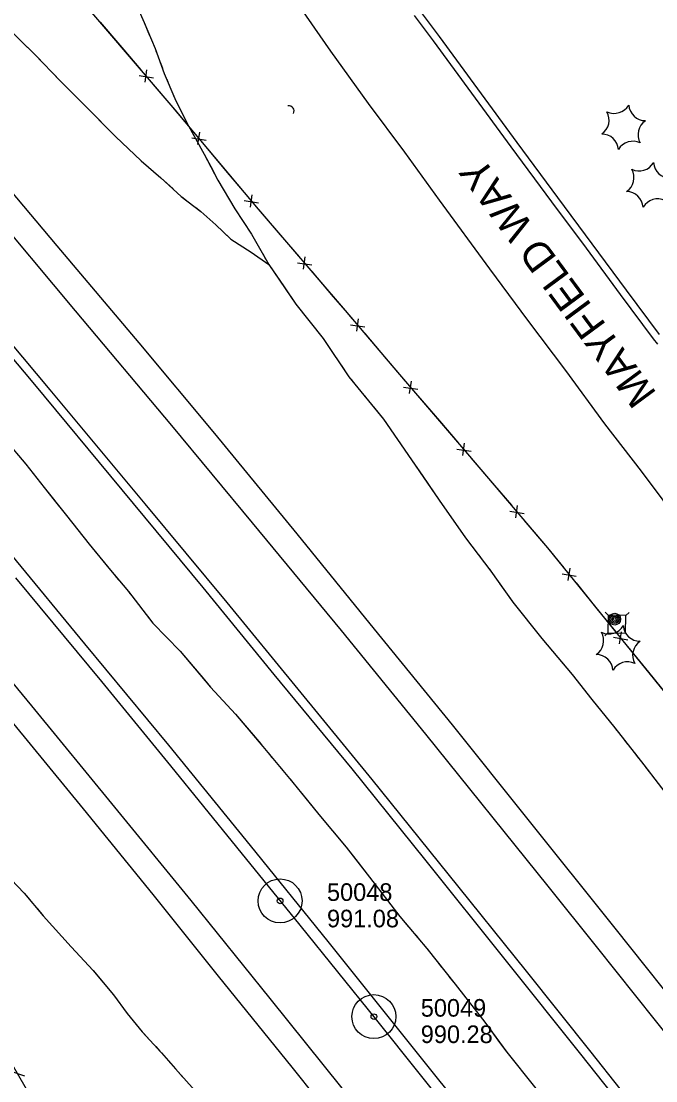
# Model space of a CAD drawing. Extents: x 353423 to 364002, y 127000 to 201942.
# Drawn here: x 357468.7 to 357685.2, y 134799.8 to 135161 of the extents above; entities that cross this region are included whole.
import ezdxf

# ---------------------------------------------------------------- set-up
doc = ezdxf.new("R2010")
doc.units = 0
for name, color, linetype in [('E_DTM_SlopeBottom', 7, 'Continuous'), ('E_DTM_SlopeTop', 7, 'Continuous'), ('E_FEN_Generic', 7, 'Continuous'), ('E_LAND_BrushLine', 7, 'Continuous'), ('E_RDWY_AsphConc', 7, 'Continuous'), ('E_RW_IP', 7, 'Continuous'), ('E_SGN', 7, 'Continuous'), ('E_STRUCT_WingWall', 7, 'Continuous')]:
    doc.layers.add(name, color=color, linetype=linetype)

msp = doc.modelspace()

# ---------------------------------------------------------------- linework, layer by layer
at = {"layer": 'E_DTM_SlopeBottom'}
for p, q in [((357511.51, 135144.4), (357510.91, 135140.22)), ((357508.93, 135142.43), (357513.81, 135141.71)), ((357529.53, 135123.14), (357528.89, 135118.96)), ((357526.93, 135121.19), (357531.81, 135120.42)), ((357547.43, 135101.79), (357546.79, 135097.61)), ((357544.84, 135099.84), (357549.71, 135099.07)), ((357562.97, 135078.66), (357567.85, 135077.95)), ((357565.54, 135080.64), (357564.95, 135076.45)), ((357581.1, 135057.52), (357585.97, 135056.78)), ((357583.68, 135059.49), (357583.07, 135055.3)), ((357599.15, 135036.28), (357604.03, 135035.58)), ((357601.71, 135038.26), (357601.13, 135034.08)), ((357619.89, 135017.15), (357619.31, 135012.96)), ((357617.32, 135015.17), (357622.2, 135014.46)), ((357637.96, 134995.94), (357637.36, 134991.75)), ((357635.39, 134993.97), (357640.26, 134993.24)), ((357655.86, 134974.54), (357655.16, 134970.37)), ((357653.23, 134972.63), (357658.09, 134971.79)), ((357673.41, 134952.91), (357672.71, 134948.74)), ((357670.79, 134951), (357675.65, 134950.15)), ((357469.96, 134801.42), (357465.3, 134803.02))]:
    msp.add_line(p, q, dxfattribs=at)
for points in [[(357746.81, 134404.35), (357704.25, 134463.37), (357646.07, 134541.07), (357599.43, 134604.83), (357559.68, 134657.67), (357521.7, 134708.64), (357480.05, 134780.45), (357448.29, 134835.48), (357398.42, 134896.02), (357357.23, 134944.19), (357299.64, 135012.53), (357238.04, 135085.86), (357191.74, 135137.71), (357148.42, 135186.77), (357116.33, 135222.96), (357071.29, 135272.31), (357040.14, 135306.75), (357007.93, 135341.38)], [(357447.21, 135217.01), (357483.92, 135174.33), (357519.83, 135132.37), (357549.54, 135096.93), (357579.24, 135062.41), (357597.79, 135040.52), (357621.03, 135013.52), (357648.32, 134981.45), (357673.52, 134950.39), (357705.77, 134910.59), (357734.92, 134872.77), (357758.85, 134841.87), (357790.03, 134802.64), (357817.81, 134767.3), (357845.11, 134732.58), (357868.77, 134701.15), (357900.84, 134659.37), (357938.33, 134610.02), (357968.56, 134569.24), (358003.7, 134521.89), (358046.03, 134465.14), (358085.2, 134412.11), (358092.67, 134402.56)], [(357495.67, 135160.61), (357503.03, 135152)], [(357503.03, 135152), (357509.5, 135144.44)], [(357513.78, 135139.44), (357519.83, 135132.37), (357521.12, 135130.82)], [(357521.12, 135130.82), (357527.52, 135123.19)], [(357531.75, 135118.15), (357539.03, 135109.47)], [(357539.03, 135109.47), (357545.42, 135101.85)], [(357549.66, 135096.8), (357557.04, 135088.22)], [(357557.04, 135088.22), (357563.53, 135080.67)], [(357567.82, 135075.68), (357575.21, 135067.1)], [(357575.21, 135067.1), (357579.24, 135062.41), (357581.68, 135059.53)], [(357585.93, 135054.51), (357593.25, 135045.88)], [(357593.25, 135045.88), (357597.79, 135040.52), (357599.71, 135038.29)], [(357604, 135033.3), (357611.39, 135024.73)], [(357611.39, 135024.73), (357617.88, 135017.18)], [(357622.17, 135012.18), (357629.51, 135003.56)], [(357629.51, 135003.56), (357635.96, 134995.98)], [(357640.22, 134990.96), (357647.56, 134982.34)], [(357647.56, 134982.34), (357648.32, 134981.45), (357653.85, 134974.63)], [(357658, 134969.52), (357665.13, 134960.73)], [(357665.13, 134960.73), (357671.41, 134952.99)], [(357675.55, 134947.88), (357682.68, 134939.08)], [(357682.68, 134939.08), (357688.95, 134931.35)]]:
    msp.add_lwpolyline(points, dxfattribs=at)
msp.add_ellipse((357559.45, 135129.92), major_axis=(2.06, 1.48), ratio=0.796344, start_param=5.356084, end_param=7.210314, dxfattribs=at)
at = {"layer": 'E_DTM_SlopeTop'}
for points in [[(357562.31, 135167.88), (357574.21, 135150.8), (357587.08, 135132.95), (357599.49, 135116.31), (357611.28, 135099.97), (357628.47, 135076.64), (357641.47, 135059.07), (357654.36, 135041.96), (357667.76, 135023.81), (357680.18, 135007.58), (357694.95, 134987.9), (357711.59, 134965.82), (357727.66, 134944.13), (357744.14, 134922.01), (357763.88, 134895.06), (357780.75, 134872.43), (357795.51, 134852.47), (357813.69, 134827.7), (357827.25, 134809.38), (357841.61, 134789.96)], [(357685.86, 135050.87), (357684.43, 135052.71), (357673.21, 135067.81), (357661.53, 135083.65), (357649.76, 135099.45), (357635.91, 135118.2), (357622.47, 135136.48), (357609.36, 135154.29), (357602.9, 135162.91)], [(357686.42, 135054.22), (357675.22, 135069.3), (357663.53, 135085.14), (357651.76, 135100.94), (357637.93, 135119.68), (357624.49, 135137.96), (357611.37, 135155.78), (357604.9, 135164.42)], [(358028.18, 134392.9), (358000.01, 134428.74), (357971.76, 134464.97), (357946.87, 134497.14), (357917.54, 134534.71), (357893.29, 134565.79), (357863.7, 134604.36), (357833.71, 134643.36), (357808.08, 134677.2), (357781.71, 134710.97), (357753.68, 134747.73), (357728.91, 134779.61), (357698.53, 134817.83), (357671.38, 134851.83), (357641.27, 134889.51), (357615.87, 134921.19), (357589.3, 134953.78), (357562.9, 134986.28), (357534.84, 135020.47), (357508.93, 135051.35), (357481.06, 135084.46), (357451.01, 135119.99)], [(358015.83, 134396.91), (358001.99, 134414.45), (357983.82, 134437.86), (357965.64, 134461.22), (357943.39, 134489.93), (357916.54, 134524.34), (357890.09, 134558.45), (357865.41, 134590.28), (357839.77, 134623.71), (357813.43, 134657.28), (357784.59, 134694.35), (357763.33, 134721.42), (357737.87, 134753.77), (357715.04, 134782.71), (357691.82, 134812.02), (357664.99, 134845.65), (357648.47, 134866.2), (357606.79, 134918.02), (357578.03, 134953.3), (357547.68, 134989.99), (357520.1, 135023.14), (357487.3, 135062.25), (357456.58, 135098.83)], [(357977.82, 134396.88), (357958.54, 134422.67), (357937.8, 134450.55), (357912.15, 134485.18), (357889.18, 134516.14), (357867.47, 134545.21), (357845.65, 134574.49), (357822.86, 134604.71), (357799.27, 134635.73), (357778.06, 134663.09), (357754.89, 134693.15), (357731.12, 134723.68), (357709.34, 134751.55), (357682.99, 134784.59), (357663.12, 134809.6), (357641.05, 134837.24), (357614.41, 134870.4), (357588.41, 134902.48), (357563.16, 134933.33), (357538.99, 134962.88), (357511.05, 134996.54), (357478.65, 135035.31), (357446.49, 135073.61)], [(357974.16, 134396.1), (357951.61, 134426.34), (357920.26, 134468.55), (357894.74, 134503.14), (357873.91, 134531.11), (357849.85, 134563.01), (357828.45, 134591.29), (357805.06, 134622.18), (357779.3, 134655.69), (357757.3, 134684.52), (357729.97, 134719.61), (357707.76, 134748.07), (357682.69, 134779.79), (357659.63, 134808.9), (357634.32, 134840.62), (357606.44, 134875.39), (357581.64, 134906.11), (357555.07, 134938.37), (357530.82, 134968), (357503.23, 135001.27), (357472.85, 135037.8), (357445.41, 135070.33)], [(357465.4, 134979.05), (357490.38, 134948.82), (357518.96, 134914.24), (357546.89, 134880.05), (357573.33, 134847.31), (357596.96, 134817.81), (357627.11, 134780.22), (357652.81, 134747.57), (357678.27, 134715.22), (357702.18, 134685.1), (357730.12, 134648.27), (357753.59, 134617.25), (357781.22, 134581.13), (357803.81, 134551.17), (357829.63, 134516.66), (357855, 134482.62), (357884.54, 134443.43), (357918.34, 134398.65)], [(357466.77, 134971.22), (357496.12, 134935.88), (357519.61, 134907.22), (357542.21, 134879.44), (357563.78, 134852.86), (357589.5, 134821.12), (357620.69, 134782.05), (357647.32, 134748.72), (357670.23, 134719.99), (357697.4, 134685.16), (357720.41, 134655.43), (357749.27, 134617.5), (357772.27, 134587.4), (357799.22, 134551.92), (357822.09, 134521.58), (357851.61, 134482.1), (357881.34, 134442.45), (357903.85, 134412.37), (357914.23, 134398.54)], [(357439.16, 134967.62), (357472.27, 134927.59), (357500.6, 134893.06), (357526.57, 134861.27), (357553.57, 134827.85), (357584.12, 134789.83), (357612.76, 134754.1), (357644.02, 134714.49), (357674.67, 134675.6), (357697.76, 134645.92), (357725.08, 134610.34), (357751.48, 134576.06), (357778.34, 134540.41), (357803.25, 134507.54), (357832.69, 134468.11), (357862.73, 134427.71), (357882.4, 134401.63)], [(357466.15, 134921.46), (357489.84, 134892.5), (357513.61, 134863.38), (357535.92, 134835.53), (357561, 134804.51), (357586.64, 134772.49), (357611.87, 134741.14), (357637.26, 134709.04), (357661.37, 134678.79), (357685.18, 134648.17), (357707.7, 134618.79), (357730.9, 134588.57), (357753.08, 134560.06), (357776.1, 134529.43), (357800.41, 134497.32), (357825.9, 134462.74), (357854.59, 134424.68), (357871.32, 134401.93)]]:
    msp.add_lwpolyline(points, dxfattribs=at)
at = {"layer": 'E_FEN_Generic'}
for centre, start, end in [((357663.57, 135127.29), 304.0491, 29.814), ((357671.04, 135135.29), 244.0491, 329.814), ((357681.7, 135132.81), 184.0491, 269.814), ((357684.89, 135122.34), 124.0491, 209.814), ((357666.76, 135116.82), 4.0491, 89.814), ((357677.41, 135114.35), 64.0491, 149.814), ((357679.49, 135115.65), 244.0491, 329.814), ((357690.15, 135113.18), 184.0491, 269.814), ((357672.02, 135107.66), 304.0491, 29.814), ((357675.2, 135097.19), 4.0491, 89.814), ((357685.86, 135094.72), 64.0491, 149.814), ((357661.71, 134949.85), 304.0491, 29.814), ((357669.19, 134957.84), 244.0491, 329.814), ((357679.84, 134955.37), 184.0491, 269.814), ((357683.03, 134944.9), 124.0491, 209.814), ((357664.9, 134939.38), 4.0491, 89.814), ((357675.56, 134936.91), 64.0491, 149.814)]:
    msp.add_arc(centre, 5.72, start, end, dxfattribs=at)
at = {"layer": 'E_LAND_BrushLine'}
for centre, radius in [((357671.18, 134957.18), 2.02), ((357671.16, 134957.18), 1.52), ((357671.2, 134957.18), 1.01), ((357671.19, 134957.19), 0.502)]:
    msp.add_circle(centre, radius, dxfattribs=at)
at = {"layer": 'E_RDWY_AsphConc'}
for centre, radius in [((357557.05, 134861.15), 7.5), ((357557.05, 134861.15), 0.96), ((357589.04, 134821.7), 7.5), ((357589.04, 134821.7), 0.96)]:
    msp.add_circle(centre, radius, dxfattribs=at)
at = {"layer": 'E_SGN'}
for p, q in [((357669.01, 134958.5), (357667.98, 134959.58)), ((357676.1, 134959.42), (357675.01, 134958.38)), ((357668.89, 134952.5), (357667.81, 134951.47)), ((357675.93, 134951.3), (357674.89, 134952.38))]:
    msp.add_line(p, q, dxfattribs=at)
msp.add_lwpolyline([(357674.89, 134952.38), (357675.01, 134958.38), (357669.01, 134958.5), (357668.89, 134952.5)], close=True, dxfattribs=at)
at = {"layer": 'E_STRUCT_WingWall'}
for points in [[(357467.73, 135266.36), (357472.34, 135257.9), (357475.98, 135251.85), (357480.29, 135242.98), (357482.84, 135236.35), (357485.42, 135229.18), (357487.71, 135223.46), (357488.93, 135218.18), (357490.85, 135207.72), (357493.84, 135198.85), (357499.06, 135186.94), (357503.4, 135177.61), (357506.31, 135170.47), (357510.71, 135160.53), (357514.4, 135151.67), (357517.56, 135143.12), (357521.14, 135134.64), (357525.18, 135126.36), (357531.17, 135115.71), (357535.86, 135106.83), (357541.63, 135097.02), (357547.35, 135088.36), (357553.22, 135078.06)], [(357501.02, 135182.72), (357503.4, 135177.61), (357506.31, 135170.47), (357510.71, 135160.53), (357512.55, 135156.11)], [(357463.42, 135159.39), (357473.17, 135149.85), (357482.33, 135140.35), (357491.19, 135131.49), (357500.88, 135121.65), (357509.71, 135113.45), (357516.37, 135107.65), (357523.27, 135101.27), (357529.99, 135096.18), (357535.16, 135091.55), (357540.19, 135086.75), (357547.18, 135082.23), (357553.22, 135078.06), (357562.45, 135064.56), (357571.73, 135052.87), (357580.55, 135039.75), (357592.27, 135025.36), (357601.9, 135011.48), (357611.33, 134997.77), (357620.33, 134984.89), (357628.95, 134973.59), (357636.44, 134962.95), (357646.31, 134950.63), (357656.73, 134938.33), (357663.44, 134929.77), (357671.2, 134920.11), (357681.11, 134907.54), (357690.9, 134894.81)], [(357470.37, 135152.59), (357471.8, 135151.19)], [(357514.09, 135152.42), (357514.4, 135151.67), (357514.81, 135150.56)], [(357474.61, 135148.35), (357476, 135146.91)], [(357478.78, 135144.03), (357482.33, 135140.35), (357491.19, 135131.49), (357499.16, 135123.4)], [(357516.2, 135146.81), (357516.9, 135144.93)], [(357518.37, 135141.21), (357519.15, 135139.37)], [(357520.7, 135135.69), (357521.14, 135134.64), (357525.18, 135126.36), (357531.17, 135115.71), (357534.17, 135110.02)], [(357499.16, 135123.4), (357500.88, 135121.65), (357509.71, 135113.45), (357516.37, 135107.65), (357520.53, 135103.81)], [(357534.17, 135110.02), (357535.86, 135106.83), (357541.63, 135097.02), (357547.35, 135088.36), (357549.15, 135085.2)], [(357523.49, 135101.11), (357525.08, 135099.9)], [(357528.27, 135097.49), (357529.86, 135096.28)], [(357532.85, 135093.62), (357534.34, 135092.28)], [(357537.25, 135089.55), (357540.19, 135086.75), (357547.18, 135082.23), (357553.22, 135078.06), (357558.46, 135070.4)], [(357551.13, 135081.73), (357552.12, 135079.99)], [(357558.46, 135070.4), (357562.45, 135064.56), (357571.73, 135052.87), (357575.64, 135047.06)], [(357577.87, 135043.74), (357578.98, 135042.08)], [(357581.3, 135038.83), (357582.57, 135037.28)], [(357585.09, 135034.17), (357586.36, 135032.62)], [(357588.88, 135029.52), (357592.27, 135025.36), (357601.9, 135011.48), (357605.72, 135005.93)], [(357461.51, 135020.11), (357463.39, 135018.17), (357470.36, 135009.98), (357476.6, 135002.05), (357479.98, 134997.78)], [(357463.39, 135018.17), (357470.36, 135009.98), (357476.6, 135002.05), (357484.2, 134992.47), (357491.87, 134982.77), (357498.64, 134974.58), (357505.32, 134966.56), (357513.67, 134955.85), (357522.92, 134946.27), (357533.34, 134934.02), (357541.85, 134924.75), (357551.18, 134913.8), (357561.39, 134901.52), (357570.23, 134890.58), (357579.57, 134879.48), (357587.6, 134869.19), (357597.86, 134855.86), (357607.07, 134844.97), (357616.79, 134832.73), (357626.9, 134819.79), (357634.35, 134809.6), (357643.87, 134797.74)], [(357605.72, 135005.93), (357611.33, 134997.77), (357620.33, 134984.89), (357622.38, 134982.2)], [(357479.98, 134997.78), (357484.2, 134992.47), (357491.87, 134982.77), (357498.15, 134975.17)], [(357624.81, 134979.02), (357626.02, 134977.43)], [(357628.45, 134974.25), (357628.95, 134973.59), (357629.63, 134972.63)], [(357500.7, 134972.1), (357501.98, 134970.56)], [(357504.54, 134967.49), (357505.32, 134966.56), (357505.81, 134965.93)], [(357631.93, 134969.36), (357633.08, 134967.72)], [(357635.38, 134964.45), (357636.44, 134962.95), (357646.31, 134950.63), (357653.66, 134941.95)], [(357508.27, 134962.78), (357509.49, 134961.2)], [(357511.95, 134958.05), (357513.67, 134955.85), (357522.92, 134946.27), (357531.27, 134936.45)], [(357653.66, 134941.95), (357656.73, 134938.33), (357663.44, 134929.77), (357671.2, 134920.11), (357671.81, 134919.33)], [(357531.27, 134936.45), (357533.34, 134934.02), (357541.85, 134924.75), (357550.43, 134914.68)], [(357674.29, 134916.19), (357675.53, 134914.62)], [(357553, 134911.62), (357554.28, 134910.08)], [(357678.01, 134911.48), (357679.24, 134909.91)], [(357556.84, 134907), (357558.11, 134905.46)], [(357681.71, 134906.76), (357682.93, 134905.18)], [(357560.67, 134902.39), (357561.39, 134901.52), (357561.94, 134900.84)], [(357564.45, 134897.73), (357570.23, 134890.58), (357579.57, 134879.48), (357582.83, 134875.3)], [(357582.83, 134875.3), (357587.6, 134869.19), (357597.86, 134855.86), (357600.72, 134852.48)], [(357463.15, 134870.68), (357469.74, 134863.74), (357476.23, 134856.09), (357485.74, 134845.52), (357493.25, 134837.47), (357500.22, 134829.11), (357504.84, 134822.75), (357510.05, 134816.54), (357516.59, 134809.39), (357521.4, 134803.89), (357528.02, 134796.49)], [(357470.38, 134862.99), (357471.67, 134861.46)], [(357474.26, 134858.41), (357476.23, 134856.09), (357485.74, 134845.52), (357493.25, 134837.47), (357493.72, 134836.91)], [(357603.3, 134849.43), (357604.6, 134847.9)], [(357607.17, 134844.84), (357608.42, 134843.27)], [(357610.91, 134840.14), (357612.15, 134838.58)], [(357493.72, 134836.91), (357500.22, 134829.11), (357504.84, 134822.75), (357510.05, 134816.54), (357511.99, 134814.42)], [(357614.64, 134835.44), (357616.79, 134832.73), (357626.9, 134819.79), (357632.28, 134812.43)], [(357514.69, 134811.47), (357516.04, 134809.99)], [(357632.28, 134812.43), (357634.35, 134809.6), (357643.87, 134797.74), (357650.19, 134789.63)], [(357518.69, 134806.99), (357520.01, 134805.49)], [(357522.66, 134802.49), (357523.99, 134801)]]:
    msp.add_lwpolyline(points, dxfattribs=at)

# ---------------------------------------------------------------- texts
at = {"layer": 'E_RDWY_AsphConc'}
for s, p in [('50048', (357573.05, 134861.15)), ('991.08', (357573.05, 134852.15)), ('50049', (357605.04, 134821.7)), ('990.28', (357605.04, 134812.7))]:
    msp.add_text(s, height=6, dxfattribs=at).set_placement(p)
at = {"layer": 'E_RW_IP'}
msp.add_text('MAYFIELD WAY', height=10, rotation=126.4322, dxfattribs=at).set_placement((357685.72, 135034.12))

doc.saveas('drawing.dxf')
